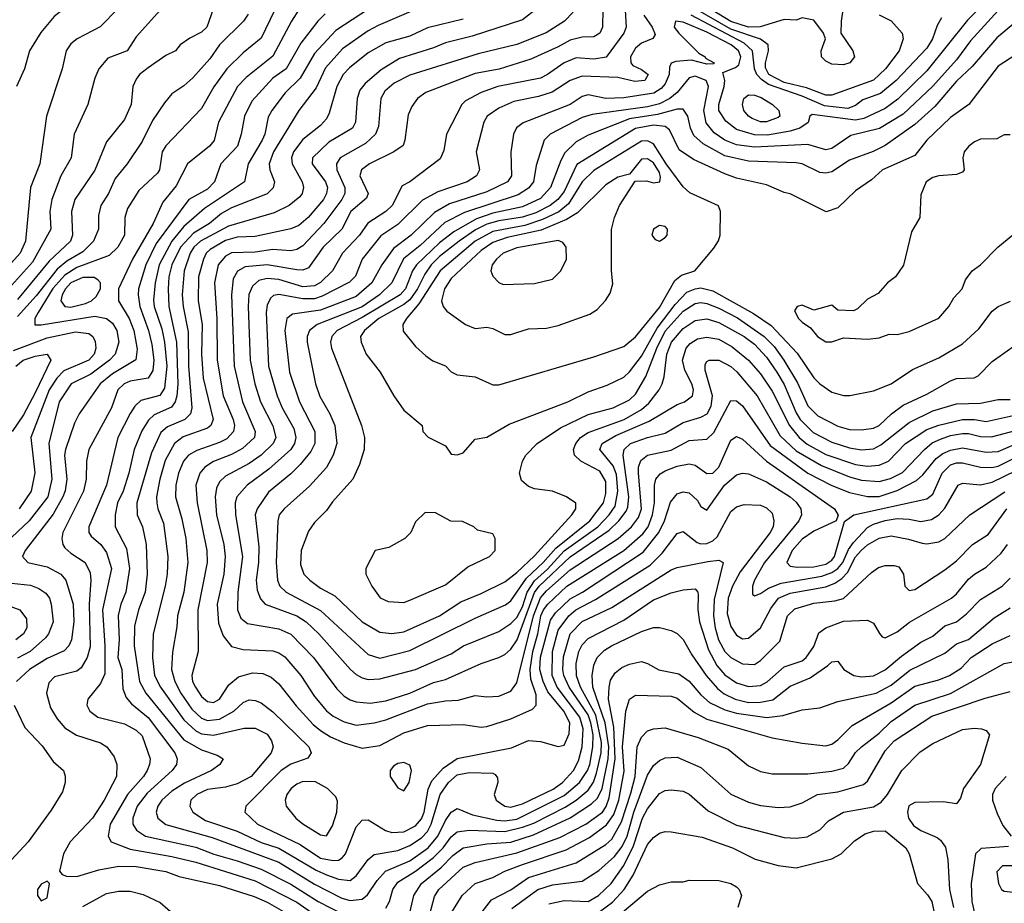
# Model space of a CAD drawing. Header units: inches. Extents: x 1793389 to 1900389, y 320802 to 470796.
# Tile 371 of 656: x 1834618 to 1837931, y 425464 to 428435. Entities that reach past the tile are written whole.
import ezdxf

# ---------------------------------------------------------------- set-up
doc = ezdxf.new("R2010")
doc.units = ezdxf.units.IN
doc.header["$MEASUREMENT"] = 0
doc.layers.add('B8432', color=7, linetype='Continuous')

msp = doc.modelspace()

# ---------------------------------------------------------------- linework, layer by layer
at = {"layer": 'B8432', "color": 2}
for points, elevation in [([(1834502.7, 428990), (1834630, 429033.7), (1834730, 429057.6), (1834757.1, 429057.1), (1834778, 429050), (1834793.2, 429033.2), (1834817.3, 428970), (1834830.7, 428950), (1834854.4, 428874.4), (1834874.8, 428830), (1834867.1, 428712.9), (1834890.7, 428590), (1834887.3, 428570), (1834850, 428504), (1834830, 428489.3), (1834764.7, 428470), (1834734.2, 428445.8), (1834688.6, 428391.4), (1834650.6, 428330), (1834634, 428270), (1834607.3, 428210)], 294), ([(1837411.1, 428628.9), (1837382, 428430), (1837381, 428390), (1837421, 428330), (1837426, 428310), (1837411.3, 428290), (1837390, 428282.7), (1837350, 428285.2), (1837330, 428295.3), (1837315.3, 428310), (1837314, 428330), (1837328.7, 428370), (1837322, 428390), (1837290, 428432.7), (1837250, 428440.9), (1837230, 428433.2), (1837190, 428435.1), (1837109.3, 428410.7), (1837070, 428409.1), (1837010, 428429.2), (1836910, 428489.9)], 346), ([(1835850, 428509.6), (1835681.8, 428398.2), (1835610, 428320.7), (1835561.3, 428238.7), (1835511.5, 428188.5), (1835466, 428130), (1835453.5, 428106.5), (1835442, 428050), (1835433.7, 428030), (1835386.7, 427950), (1835374, 427890), (1835239.7, 427800.3), (1835170, 427739.7), (1835129.1, 427690), (1835087.2, 427610), (1835073.8, 427550), (1835067.8, 427492.2), (1835070.2, 427470), (1835095.8, 427395.8), (1835105.2, 427350), (1835112.9, 427270), (1835104.5, 427195.5), (1835088.9, 427171.1), (1835025.4, 427154.6), (1835004.9, 427135.1), (1834989, 427111), (1834948.5, 427030), (1834910.3, 426870), (1834850.4, 426730), (1834850.6, 426710), (1834858, 426698), (1834890.2, 426670.2), (1834910, 426642.8), (1834927, 426590), (1834896.5, 426450), (1834904.4, 426330), (1834904.2, 426235.8), (1834890, 426202.7), (1834846.8, 426150), (1834844, 426130), (1834854, 426110), (1834881, 426090), (1834970, 426066.7), (1835010, 426046.4), (1835030, 426026.8), (1835057.1, 425950), (1835054.9, 425930), (1835046.4, 425910), (1835034, 425890), (1834980.3, 425830), (1834922, 425730), (1834915.5, 425690), (1834926, 425670), (1834990, 425646), (1835130, 425621.5), (1835210, 425602.3), (1835410, 425539), (1835550, 425467.4), (1835610, 425426.5)], 326), ([(1837910, 428537.6), (1837806.6, 428433.4), (1837670, 428263), (1837572, 428168), (1837530, 428135.8), (1837458, 428102), (1837430, 428096.5), (1837284.1, 428115.9), (1837276, 428110), (1837270.4, 428089.6), (1837242.8, 428070), (1837210, 428059.7), (1837133.6, 428046.4), (1837090, 428047.7), (1837030, 428065.4), (1836993.2, 428093.2), (1836969.7, 428130), (1836969.7, 428150), (1836988.4, 428210), (1836989.7, 428230), (1836983.2, 428256.8), (1837026.3, 428273.7), (1837037, 428283), (1837044.4, 428310), (1837036, 428330), (1837011.1, 428350), (1836930, 428392.7), (1836850, 428426), (1836824.7, 428430), (1836819.3, 428410), (1836835.8, 428390), (1836902.7, 428322.7), (1836924, 428310), (1836924.9, 428304.9), (1836954, 428290), (1836953.7, 428286.3), (1836930, 428284.7), (1836878.6, 428298.6), (1836825.3, 428294.7), (1836810, 428288.7), (1836804.4, 428275.6), (1836803.1, 428250), (1836790, 428219.5), (1836776.1, 428203.9), (1836751.8, 428188.2), (1836650, 428172.4), (1836590, 428169.7), (1836530, 428182), (1836510, 428176.2), (1836470, 428149.7), (1836311.8, 428088.2), (1836288.9, 428071.1), (1836279.3, 428050), (1836270.5, 427989.5), (1836272.7, 427910), (1836259.1, 427890), (1836190, 427856), (1836064, 427816), (1836013, 427787), (1835934.4, 427710), (1835875, 427665), (1835835.8, 427610), (1835802.6, 427550), (1835750, 427504.4), (1835630, 427458.2), (1835535.3, 427444.7), (1835516.3, 427430), (1835510.3, 427390), (1835525.3, 427250), (1835559.5, 427150), (1835610.3, 427050.3), (1835610.4, 427010), (1835596.9, 426983.1), (1835561.1, 426938.9), (1835530, 426907.3), (1835454.4, 426845.6), (1835417.1, 426790), (1835410.4, 426769.6), (1835422, 426662), (1835421.7, 426610), (1835413.7, 426550), (1835416.2, 426516.2), (1835427.4, 426487.4), (1835444, 426470), (1835550, 426430.3), (1835581.6, 426410), (1835623.8, 426370), (1835730.5, 426250), (1835750, 426232.7), (1835770, 426222.4), (1835790, 426216.4), (1835830, 426218.4), (1835950, 426250.4), (1836070, 426303.1), (1836111.1, 426328.9), (1836230, 426377.6), (1836270, 426404.9), (1836290, 426424.6), (1836310, 426460.4), (1836324.9, 426510), (1836350, 426548.4), (1836393.3, 426586.7), (1836450, 426648.4), (1836563.1, 426730), (1836601.5, 426770), (1836621, 426799), (1836630.7, 426849.3), (1836625.2, 426905.2), (1836614.2, 426934.2), (1836569.5, 426990), (1836577, 427010), (1836623.3, 427036.7), (1836735.3, 427084.7), (1836830, 427140.4), (1836854, 427150), (1836881.2, 427170), (1836884.5, 427190), (1836879.6, 427210), (1836856.2, 427256.2), (1836848.2, 427290), (1836860.5, 427330), (1836873.5, 427346.5), (1836898.8, 427361.2), (1836930, 427367.2), (1836970, 427360.3), (1837014.8, 427334.8), (1837070.2, 427290.2), (1837110, 427243.8), (1837150, 427186), (1837207.6, 427070), (1837240.3, 427030), (1837267.3, 427007.3), (1837330, 426972.4), (1837430, 426939.6), (1837470, 426933.1), (1837510, 426936.5), (1837540.9, 426950), (1837598.4, 427010), (1837670, 427057.4), (1837710, 427071.6), (1837789.8, 427090.2), (1837830, 427090.2), (1837870, 427083.6), (1837970, 427106)], 358), ([(1835101.4, 428478.6), (1835010, 428377.2), (1834978.8, 428330), (1834914.2, 428305.8), (1834884, 428270), (1834870, 428238), (1834847.3, 428150), (1834800.7, 428050), (1834790.5, 427970), (1834756.4, 427910), (1834726.4, 427830), (1834719.3, 427790), (1834723, 427730), (1834660.4, 427619.6), (1834590, 427541.3)], 302), ([(1836390, 428497), (1836310, 428434), (1836140.6, 428379.4), (1836050, 428357.4), (1836010, 428340.5), (1835895.4, 428304.6), (1835833.8, 428266.2), (1835779.9, 428220.1), (1835762.6, 428197.4), (1835753, 428170), (1835747.7, 428090), (1835737.3, 428070), (1835657.4, 428022.6), (1835602.4, 427970), (1835601.3, 427950), (1835647, 427890), (1835653.1, 427870), (1835650.3, 427850), (1835639.5, 427830), (1835588.4, 427770), (1835557.1, 427742.9), (1835530, 427731.5), (1835410, 427705.4), (1835350, 427703.5), (1835310, 427692.7), (1835258.3, 427661.7), (1835245.7, 427650), (1835236, 427630), (1835219.6, 427570), (1835217.7, 427490), (1835231.4, 427410), (1835229.1, 427310), (1835235.6, 427230), (1835268.4, 427090), (1835260.5, 427070), (1835250, 427061.6), (1835168.2, 427031.8), (1835138.4, 427010), (1835107.3, 426952.7), (1835088.9, 426890), (1835078, 426830), (1835078.7, 426810), (1835082, 426790), (1835101.4, 426741.4), (1835115.8, 426630), (1835113.7, 426570), (1835107, 426530), (1835067.2, 426370), (1835064.2, 426290), (1835071.8, 426230), (1835091.8, 426190), (1835170, 426080.3), (1835210, 426044), (1835230, 426033.8), (1835270, 426028.9), (1835372.7, 426052.7), (1835410, 426053), (1835450, 426032.7), (1835465.5, 426010), (1835470.6, 425990), (1835463.8, 425970), (1835397.1, 425890), (1835350, 425865.1), (1835310, 425854.3), (1835250, 425846.3), (1835214, 425830), (1835193.4, 425810), (1835190.6, 425790), (1835200.7, 425770), (1835242.6, 425742.6), (1835350, 425706.3), (1835430, 425668), (1835490, 425649), (1835615.4, 425575.4), (1835650, 425559.6), (1835690, 425544.9), (1835730, 425540.4), (1835750, 425556.3), (1835790, 425610.7), (1835810, 425628), (1835890, 425641.1), (1835930, 425658.3), (1835970, 425684), (1835990, 425705.7), (1836002.5, 425730), (1836032.6, 425830), (1836060.5, 425870), (1836090, 425896), (1836130, 425903.7), (1836210, 425901), (1836217.3, 425897.3), (1836225.4, 425885.4), (1836226, 425870), (1836214, 425830), (1836220.7, 425810), (1836250, 425790.5), (1836270, 425787.4), (1836310, 425798), (1836412.7, 425847.3), (1836443.5, 425870), (1836480.5, 425910), (1836497.5, 425942.5), (1836510.7, 425990), (1836513.3, 426050), (1836502, 426090), (1836425.8, 426190), (1836409.8, 426230), (1836410.7, 426310), (1836430, 426381.6), (1836464.8, 426430), (1836489.1, 426450.9), (1836555.2, 426484.8), (1836739.1, 426600.9), (1836779.1, 426640.9), (1836830, 426707.7), (1836850, 426713.4), (1836897.4, 426677.4), (1836910, 426672.2), (1836930, 426673.4), (1836950, 426682), (1836964, 426696), (1837010, 426780.7), (1837030, 426797.3), (1837055.5, 426804.5), (1837110, 426802), (1837130, 426794), (1837150, 426776), (1837155.5, 426750), (1837152.4, 426730), (1837142.4, 426710), (1837042.2, 426577.8), (1837015.6, 426530), (1837001.5, 426490), (1836998.2, 426438.2), (1837010, 426394), (1837030, 426364.9), (1837050, 426353.4), (1837070, 426355.5), (1837110, 426390.5), (1837144.5, 426455.5), (1837170.8, 426489.2), (1837210, 426506.5), (1837330, 426528), (1837360, 426540), (1837383.9, 426556.1), (1837403.5, 426576.5), (1837430, 426628.2), (1837448.4, 426650), (1837470, 426668.7), (1837510, 426691.8), (1837550, 426699.5), (1837608.6, 426688.6), (1837654.2, 426674.2), (1837670, 426672.4), (1837710, 426679.3), (1837730, 426690.6), (1837814, 426770), (1837932.4, 426847.6)], 338), ([(1836653.8, 428486.2), (1836658.4, 428410), (1836650.4, 428390), (1836591.3, 428308.7), (1836550, 428302.6), (1836490, 428306.6), (1836450, 428289.7), (1836393.4, 428250), (1836370, 428238.7), (1836226, 428210), (1836170.8, 428190), (1836117.7, 428162.3), (1836105.5, 428150), (1836053.4, 428050), (1836045.2, 427994.8), (1836032.8, 427967.2), (1835930.8, 427890), (1835904.1, 427875.9), (1835870.4, 427810), (1835850, 427789.6), (1835789, 427751), (1835761.3, 427710), (1835704.4, 427650), (1835670.5, 427590), (1835630, 427551.3), (1835610, 427540.4), (1835570, 427536.8), (1835490, 427561.5), (1835450, 427564.4), (1835422.6, 427557.4), (1835400.8, 427539.2), (1835389, 427511), (1835386.3, 427470), (1835393.1, 427290), (1835408.9, 427210), (1835427.4, 427150), (1835469.1, 427069.1), (1835479.5, 427030), (1835470.2, 427009.8), (1835430.4, 426970), (1835390, 426942), (1835310, 426899.6), (1835290, 426880.9), (1835279.9, 426860.1), (1835275.3, 426830), (1835280.3, 426770), (1835304.2, 426670), (1835308.8, 426630), (1835304.2, 426570), (1835281.7, 426470), (1835286.1, 426406.1), (1835302.9, 426362.9), (1835330, 426327.7), (1835370, 426317.1), (1835470, 426312.2), (1835490, 426306), (1835510, 426293), (1835563.8, 426230), (1835610, 426159.1), (1835650, 426110.6), (1835673, 426093), (1835710, 426074.4), (1835750, 426063.1), (1835810, 426070.3), (1835850, 426081.1), (1835990, 426134.6), (1836050, 426144.9), (1836093.1, 426146.9), (1836150, 426163), (1836190, 426158), (1836230, 426160.5), (1836270, 426177.3), (1836290, 426204.7), (1836346.5, 426430), (1836370, 426490.3), (1836390, 426514.4), (1836470, 426584.7), (1836631.3, 426690), (1836676.3, 426730), (1836699.6, 426760.4), (1836709.8, 426790), (1836699.8, 426910), (1836699.7, 426930), (1836707.5, 426952.5), (1836729.8, 426970.2), (1836810, 426987.4), (1836870, 427020.3), (1836930, 427024.9), (1836953.1, 427046.9), (1837010, 427154.8), (1837030, 427153.4), (1837050, 427136.3), (1837143, 427003), (1837270, 426910.3), (1837350, 426868.8), (1837410, 426845.3), (1837470, 426831.6), (1837510, 426831.5), (1837570, 426851.5), (1837635, 426885), (1837656, 426904), (1837700.9, 426959.1), (1837723.9, 426976.1), (1837750, 426987.7), (1837790, 426995.2), (1837870, 426980.2), (1837910, 426983.2), (1838026.8, 427033.2)], 350), ([(1835474.6, 428465.4), (1835430, 428372.7), (1835370, 428323.7), (1835314.9, 428270), (1835271.5, 428208.5), (1835230, 428136), (1835109, 428011), (1835097.1, 427990), (1835088, 427930), (1835081.7, 427918.3), (1835019, 427861), (1834980.4, 427799.6), (1834972, 427770), (1834970.4, 427710), (1834948, 427670), (1834918.3, 427641.7), (1834810, 427601.6), (1834770, 427575.8), (1834729.6, 427530.4), (1834679.5, 427450), (1834668.4, 427430), (1834668.5, 427408.5), (1834690, 427408.7), (1834870, 427438.3), (1834910, 427430.4), (1834930, 427414.9), (1834944.9, 427390), (1834951.8, 427350), (1834939.5, 427310), (1834920.3, 427290), (1834857.2, 427242.8), (1834790.6, 427210), (1834750.4, 427150), (1834716, 427010), (1834726.3, 426890), (1834712.7, 426830), (1834650, 426749.6), (1834550, 426657)], 314), ([(1834950, 428473.2), (1834888.8, 428411.2), (1834811, 428370), (1834790, 428353.2), (1834774, 428330), (1834760.7, 428270), (1834708, 428110), (1834686, 427950), (1834654, 427870), (1834637, 427690), (1834619.5, 427650), (1834590, 427617)], 298), ([(1835558.4, 428470), (1835532.4, 428430), (1835470, 428311.8), (1835379.3, 428240.7), (1835350.4, 428210), (1835286.4, 428090), (1835271.7, 428028.3), (1835256.3, 428010), (1835182.8, 427950), (1835144.4, 427875.6), (1835099.2, 427820.8), (1835066.7, 427750), (1834997.4, 427630), (1834950.4, 427530), (1834950.4, 427490), (1834985.7, 427430), (1835001.5, 427390), (1835013.3, 427326.7), (1835008.8, 427291.2), (1834930, 427244.4), (1834888.5, 427210), (1834818, 427110), (1834802.3, 427077.7), (1834772, 426990), (1834768.9, 426970), (1834776, 426890), (1834770.3, 426850.3), (1834762.7, 426830), (1834730, 426771.8), (1834636.3, 426650), (1834627.7, 426630), (1834644.7, 426610), (1834710, 426594.9), (1834756.3, 426570), (1834772.7, 426550), (1834797.6, 426470), (1834800.3, 426410), (1834792.2, 426350), (1834783, 426330), (1834767.1, 426312.9), (1834710, 426286.6), (1834650.2, 426249.8), (1834607.3, 426210)], 318), ([(1835270, 428473.2), (1835247.7, 428410), (1835230, 428392.3), (1835190, 428373.2), (1835158, 428350), (1835142, 428330), (1835110, 428314), (1835050, 428273.2), (1835021, 428250), (1835010, 428235.3), (1834998.8, 428210), (1834993, 428150), (1834970, 428099), (1834910, 428024), (1834870, 427929.2), (1834803.1, 427830), (1834792.4, 427790), (1834795.8, 427710), (1834788.4, 427690), (1834717.1, 427622.9), (1834610, 427494.3)], 306), ([(1835386.2, 428453.8), (1835370.7, 428430), (1835290.5, 428350), (1835257.1, 428302.9), (1835200.7, 428239.3), (1835170, 428212.3), (1835130, 428186), (1835104.4, 428155.6), (1835064.4, 428095.6), (1835030, 428025.2), (1834979.1, 427950), (1834939, 427901), (1834916.3, 427850), (1834890.7, 427810), (1834883.4, 427776.6), (1834883, 427730), (1834866.4, 427690), (1834830, 427654.3), (1834776.8, 427623.2), (1834744.1, 427595.9), (1834673.2, 427506.8), (1834610, 427436.9)], 310), ([(1835645.4, 428454.6), (1835620.5, 428430), (1835563.7, 428356.3), (1835514.4, 428270), (1835470, 428237.6), (1835399.3, 428160.7), (1835374, 428110), (1835363, 428050), (1835350.4, 428010), (1835294.9, 427950), (1835272.7, 427890), (1835250, 427864.7), (1835186.4, 427830), (1835077.2, 427682.8), (1835042.3, 427610), (1835017.4, 427530), (1835016, 427510), (1835022, 427470), (1835051.4, 427390), (1835062.4, 427342.4), (1835069.1, 427290), (1835065.2, 427254.8), (1835050, 427229.6), (1834990, 427219.7), (1834969.2, 427210.8), (1834948.5, 427190), (1834926.4, 427130), (1834850.3, 426989.7), (1834842.4, 426950), (1834841.3, 426890), (1834832.2, 426850), (1834762.4, 426710), (1834759.3, 426690), (1834763, 426670), (1834770, 426658.8), (1834790, 426640.5), (1834838, 426610), (1834854.7, 426574.7), (1834857, 426550), (1834851.3, 426470), (1834854.4, 426325.6), (1834844.4, 426290), (1834824.9, 426255.1), (1834810, 426244.5), (1834734.9, 426225.1), (1834715.5, 426204.5), (1834707.7, 426170), (1834720.9, 426120.9), (1834743.7, 426083.7), (1834770, 426054), (1834808.7, 426028.7), (1834890, 426003), (1834910.4, 425990.4), (1834935.9, 425955.9), (1834944.9, 425930), (1834943, 425890), (1834902.4, 425810), (1834863, 425750), (1834788, 425670), (1834764.9, 425630), (1834751.6, 425571.6), (1834761, 425561), (1834775.3, 425555.3), (1834810, 425553.4), (1834883.8, 425576.2), (1834951.4, 425588.6), (1835010, 425587.2), (1835110, 425570.3), (1835154.3, 425554.3), (1835290, 425523.1), (1835407, 425487), (1835450, 425467.4), (1835710, 425319.5)], 322), ([(1835950, 428469.6), (1835824.2, 428415.8), (1835790, 428396.9), (1835703.7, 428336.3), (1835647.2, 428272.8), (1835614.8, 428205.2), (1835557.1, 428130), (1835471.8, 427990), (1835457.6, 427950), (1835459.3, 427930), (1835475.5, 427890), (1835470.3, 427869.7), (1835450, 427849.6), (1835330, 427802), (1835297, 427783), (1835256.4, 427750), (1835202.9, 427717.1), (1835158.6, 427670), (1835129.2, 427610), (1835119.6, 427570), (1835116.9, 427530), (1835119.6, 427470), (1835145.2, 427350), (1835150.2, 427209.8), (1835146.7, 427170), (1835140.3, 427150), (1835128.1, 427131.9), (1835070, 427106), (1835051.3, 427088.7), (1835028.2, 427051.8), (1835002.6, 426990), (1834985.3, 426910), (1834965.7, 426850), (1834947.2, 426810), (1834938.7, 426770), (1834939.3, 426730), (1834976.7, 426656.7), (1834987, 426590), (1834974.9, 426510), (1834958, 426470), (1834949, 426431), (1834952.4, 426350), (1834947.9, 426290), (1834960.9, 426250), (1834964.4, 426184.4), (1834975.8, 426155.8), (1834994.1, 426134.1), (1835050, 426088.4), (1835139.3, 425970), (1835148, 425950), (1835145.5, 425930), (1835130.5, 425910), (1835046.2, 425833.8), (1835013.4, 425790), (1834998.7, 425750), (1834998.4, 425730), (1835010.6, 425710), (1835041, 425690), (1835210, 425652.7), (1835271.5, 425628.5), (1835350, 425606.7), (1835430, 425578), (1835530, 425527.6), (1835621.6, 425470), (1835710, 425424.9)], 330), ([(1836479.5, 428460.5), (1836450.8, 428430), (1836388.9, 428391.1), (1836290, 428351.5), (1836160.5, 428319.5), (1835930, 428248), (1835878.2, 428221.8), (1835845.9, 428194.1), (1835832.4, 428170), (1835824.9, 428075.1), (1835814.9, 428050), (1835781.1, 428018.9), (1835696.3, 427970), (1835683.8, 427950), (1835685.3, 427930), (1835712.2, 427870), (1835712.2, 427850), (1835701.1, 427830), (1835641.3, 427750), (1835570, 427674), (1835550, 427661.6), (1835530, 427657.6), (1835470, 427662), (1835410, 427653.5), (1835330, 427651), (1835310, 427639.6), (1835286, 427610), (1835273.1, 427550), (1835280.9, 427430), (1835282.3, 427290), (1835302.3, 427170), (1835336, 427090), (1835340.3, 427070), (1835337.6, 427050), (1835314.3, 427025.7), (1835290, 427012.8), (1835213.8, 426986.2), (1835185.5, 426970), (1835168.5, 426950), (1835151.8, 426910), (1835142.6, 426870), (1835142, 426830), (1835163.8, 426756.2), (1835177, 426690), (1835183.7, 426610), (1835170.3, 426510), (1835148.5, 426430), (1835146.9, 426393.1), (1835131.8, 426308.2), (1835128.9, 426250), (1835139.6, 426210), (1835160.2, 426170), (1835197, 426117), (1835230, 426086), (1835250, 426078.3), (1835290, 426082.7), (1835338, 426110), (1835370, 426139.1), (1835390, 426148), (1835410, 426145.5), (1835430, 426138), (1835470, 426108), (1835590.6, 425990), (1835598.8, 425970), (1835587.7, 425952.3), (1835530, 425931.5), (1835497.1, 425910), (1835378.8, 425790), (1835374.8, 425770), (1835417.3, 425730), (1835561.8, 425661.8), (1835630, 425616), (1835672.8, 425607.2), (1835690, 425608.5), (1835703, 425617), (1835714, 425630), (1835750, 425721), (1835770, 425742.8), (1835790, 425744), (1835849, 425709), (1835870, 425701.3), (1835910, 425704.2), (1835950, 425724.2), (1835970, 425748.2), (1835978.2, 425770), (1835992.5, 425847.5), (1836004.6, 425875.4), (1836042.2, 425917.8), (1836090, 425950.3), (1836273, 425987), (1836330, 426010.6), (1836370, 426007.7), (1836429.1, 425990.9), (1836450, 425996), (1836466.5, 426033.5), (1836468.2, 426070), (1836448.3, 426110), (1836395, 426175), (1836378.5, 426210), (1836368, 426250), (1836370, 426290.8), (1836404, 426416), (1836420, 426440), (1836470, 426487.7), (1836511.8, 426510), (1836715.2, 426644.8), (1836768.6, 426710), (1836787.3, 426750), (1836807.5, 426812.5), (1836830, 426840.7), (1836850, 426847.7), (1836870, 426844), (1836898, 426818), (1836910, 426798), (1836930, 426786), (1836989.6, 426870), (1837030, 426904.9), (1837050, 426910.5), (1837070, 426908), (1837130, 426881.3), (1837210, 426830.3), (1837230, 426812.4), (1837246, 426790), (1837248.2, 426770), (1837239.3, 426750), (1837124.2, 426610), (1837090.5, 426550), (1837083, 426530), (1837083.5, 426503.5), (1837090, 426498), (1837110, 426504.9), (1837137, 426523), (1837180, 426540), (1837316.2, 426563.8), (1837350, 426576.5), (1837370.4, 426589.6), (1837387.1, 426610), (1837406.1, 426653.9), (1837422.9, 426677.1), (1837470, 426727.2), (1837490, 426739), (1837530, 426751.3), (1837570, 426757.3), (1837610, 426755.6), (1837650, 426747.2), (1837685.6, 426754.4), (1837709.8, 426770.2), (1837730, 426792.7), (1837775.3, 426870), (1837790, 426876.3), (1837850, 426870.3), (1837890, 426879.6), (1838210, 427036)], 342), ([(1836579.5, 428470), (1836578.4, 428410), (1836570, 428389.4), (1836550, 428377), (1836510, 428376.3), (1836470, 428366.3), (1836430, 428343.5), (1836337.5, 428302.5), (1836231.4, 428268.6), (1836150, 428254.3), (1835984.7, 428190), (1835956, 428170), (1835936.8, 428143.2), (1835925.2, 428114.8), (1835914, 428030), (1835907.7, 428012.3), (1835876, 427990), (1835794.8, 427950), (1835767.7, 427930), (1835762.4, 427910), (1835790.4, 427850), (1835785.1, 427834.9), (1835732.2, 427790), (1835702, 427730), (1835638.4, 427670), (1835590, 427600.7), (1835570, 427593), (1835550, 427594), (1835450, 427610.9), (1835376.7, 427603.3), (1835350.3, 427589.7), (1835336, 427564), (1835330.3, 427510), (1835339.6, 427270), (1835367.2, 427150), (1835410.4, 427050), (1835408.2, 427030), (1835367.1, 426992.9), (1835330, 426972.6), (1835270, 426949.6), (1835240.5, 426930), (1835223.8, 426910), (1835210.4, 426870), (1835215.3, 426810), (1835247.2, 426650), (1835248.7, 426610), (1835217, 426450), (1835218, 426310), (1835197.1, 426230), (1835199.5, 426210), (1835208.7, 426190), (1835230, 426159.3), (1835250, 426142.4), (1835270, 426139.3), (1835290, 426150.6), (1835321.7, 426198.3), (1835354.3, 426225.7), (1835400.8, 426239.2), (1835436, 426236), (1835463.7, 426223.7), (1835490, 426202), (1835547.9, 426127.9), (1835605.1, 426065.1), (1835630, 426044.4), (1835663.6, 426023.6), (1835710, 426003.1), (1835770, 425984.9), (1835830, 425994), (1835910, 426037.1), (1835990, 426062), (1836110, 426064.9), (1836170, 426055.5), (1836190, 426058), (1836270, 426084.4), (1836343.3, 426116.7), (1836355.1, 426130), (1836355.8, 426164.2), (1836337.8, 426217.8), (1836335, 426250), (1836343.7, 426310), (1836361.3, 426370), (1836370.7, 426430), (1836380.3, 426450), (1836394.8, 426470), (1836458.9, 426530), (1836650, 426650.3), (1836714.2, 426705.8), (1836732.1, 426730), (1836746.8, 426770), (1836753.3, 426810), (1836753.3, 426870), (1836758.4, 426890), (1836772.7, 426907.3), (1836790, 426918.4), (1836830, 426933.4), (1836870, 426941.3), (1836890, 426936.4), (1836930, 426908.4), (1836950, 426910.4), (1836970, 426930.6), (1837010, 427020.7), (1837030, 427033.4), (1837050, 427024.9), (1837130, 426950.3), (1837358.8, 426790), (1837371.6, 426768.4), (1837364.7, 426750), (1837290, 426714.7), (1837250, 426688), (1837216.5, 426650), (1837199.1, 426610), (1837210, 426597.3), (1837233.5, 426593.5), (1837290, 426595.2), (1837330, 426604.2), (1837350, 426618), (1837358.7, 426630), (1837392.9, 426747.1), (1837424, 426770), (1837670, 426823.8), (1837690, 426839.1), (1837721.1, 426910), (1837750, 426938.3), (1837770, 426945.2), (1837790, 426945.2), (1837850, 426930.3), (1837888.9, 426928.9), (1837910, 426933.8), (1838054.9, 427005.1)], 346), ([(1836717.6, 428450), (1836746, 428410), (1836755.5, 428384.5), (1836748, 428372), (1836710, 428355.6), (1836690, 428339.5), (1836673, 428310), (1836674, 428290), (1836680.9, 428280.9), (1836710, 428267.7), (1836732.4, 428250), (1836721, 428230), (1836687.3, 428227.3), (1836630, 428240.9), (1836510, 428245.4), (1836470.2, 428229.8), (1836409.1, 428190.9), (1836363.4, 428176.6), (1836279.9, 428160.1), (1836230, 428137), (1836190.8, 428110), (1836179.1, 428090), (1836154, 427990), (1836164.9, 427930), (1836154.8, 427910), (1836122.8, 427890), (1836024.5, 427855.5), (1835972.6, 427827.4), (1835890, 427746), (1835832.4, 427707.6), (1835770.4, 427630), (1835747.4, 427572.6), (1835727.8, 427552.2), (1835635.4, 427504.6), (1835610, 427495.8), (1835570, 427495.8), (1835490, 427511.1), (1835472.1, 427507.9), (1835461.2, 427498.8), (1835450, 427475.3), (1835447, 427450), (1835455.3, 427270), (1835484.2, 427170), (1835500.3, 427130), (1835539.9, 427059.9), (1835547.2, 427030), (1835542, 427010), (1835530, 426989.6), (1835456.4, 426923.6), (1835383, 426870), (1835348.4, 426830), (1835343.1, 426810), (1835343.7, 426770), (1835367.4, 426630), (1835351.8, 426510), (1835350.5, 426450), (1835362.3, 426422.3), (1835384.2, 426404.2), (1835490, 426386.4), (1835530, 426368.2), (1835606, 426290), (1835684.8, 426184.8), (1835710, 426160.5), (1835730, 426148.2), (1835750, 426141.6), (1835796.7, 426136.7), (1835850, 426144.9), (1835930, 426170.4), (1836010, 426206.4), (1836050, 426216.4), (1836170, 426270.5), (1836230, 426290.5), (1836250, 426300.5), (1836270, 426318), (1836291.9, 426350), (1836350, 426508.8), (1836365.8, 426530), (1836470, 426629.2), (1836601.3, 426718.7), (1836634, 426750), (1836657.8, 426782.2), (1836664, 426796), (1836667.1, 426830), (1836648.3, 426970), (1836651.6, 426990), (1836672.7, 427010), (1836730, 427030.3), (1836790, 427044.9), (1836850, 427080.3), (1836910, 427098), (1836931.3, 427110), (1836944.4, 427135.6), (1836948.6, 427170), (1836923.9, 427256.1), (1836924.4, 427275.6), (1836930, 427286), (1836938, 427290), (1836970, 427290.4), (1837010, 427268.5), (1837031.1, 427251.1), (1837098.7, 427170), (1837176.1, 427036.1), (1837230, 426984.7), (1837315.6, 426935.6), (1837410, 426897.3), (1837450, 426886.7), (1837510, 426881.5), (1837548, 426892), (1837587.7, 426912.3), (1837661.6, 426990), (1837688.2, 427011.8), (1837715.3, 427024.7), (1837750, 427036.5), (1837790, 427043.2), (1837810, 427043.6), (1837850, 427032.9), (1837887.3, 427032.7), (1837990, 427059.1)], 354), ([(1837910, 428465.6), (1837816.4, 428363.6), (1837770, 428299.6), (1837690, 428211.6), (1837590, 428117.4), (1837511.1, 428068.9), (1837414.4, 428045.6), (1837350, 428001.6), (1837330, 427996.9), (1837270, 428015.1), (1837090, 428005.6), (1837030, 428014.5), (1836990, 428029.8), (1836954.5, 428054.5), (1836927.8, 428087.8), (1836919.2, 428130), (1836935.4, 428210), (1836927, 428230), (1836890, 428244.7), (1836870, 428239.6), (1836830.2, 428189.8), (1836804.9, 428170), (1836770, 428151.8), (1836730, 428142.3), (1836543.6, 428116.4), (1836510, 428106.3), (1836402.8, 428050), (1836382, 428030), (1836355.6, 427944.4), (1836346.7, 427890), (1836330, 427868), (1836294.4, 427845.6), (1836113.9, 427786.1), (1836047.7, 427752.3), (1835964.9, 427675.1), (1835909.3, 427630.7), (1835870.3, 427550), (1835828.5, 427510), (1835770, 427468.9), (1835619.1, 427410), (1835592.7, 427390), (1835584.9, 427370), (1835584.9, 427350), (1835612.7, 427210), (1835627.5, 427167.5), (1835661.6, 427110), (1835678.4, 427070), (1835684.4, 427010), (1835672.7, 426970), (1835650, 426929.3), (1835593.3, 426866.7), (1835507.3, 426790), (1835490.6, 426770), (1835486, 426750), (1835480.3, 426610), (1835484.9, 426550), (1835493, 426530), (1835514, 426510), (1835630, 426448.4), (1835790, 426300.5), (1835830, 426288.5), (1835930, 426314), (1836150, 426422.4), (1836252.3, 426467.7), (1836270, 426480.5), (1836322.7, 426557.3), (1836378.8, 426610), (1836421.7, 426658.3), (1836536.4, 426750), (1836581.7, 426810), (1836590, 426842), (1836590, 426882), (1836570, 426916.3), (1836505.2, 426950), (1836484, 426970), (1836481.2, 426990), (1836489.3, 427010), (1836505.1, 427030), (1836530, 427047.2), (1836651.8, 427090), (1836710, 427123.6), (1836735, 427145), (1836769.6, 427190), (1836779.6, 427210), (1836786.6, 427233.4), (1836794.8, 427310), (1836811.1, 427350), (1836850, 427396.5), (1836890, 427423.1), (1836930, 427428.8), (1836970, 427416.9), (1837054.9, 427370), (1837090, 427343.7), (1837130, 427299.5), (1837164.9, 427250), (1837190, 427208), (1837230, 427113), (1837244, 427090), (1837287, 427047), (1837350, 427014.6), (1837410, 426995.6), (1837450, 426988.9), (1837490, 426991.7), (1837515.2, 427004.8), (1837610, 427080.3), (1837690, 427119.6), (1837770, 427142.6), (1837850, 427145.7), (1837910, 427157.6), (1837950, 427158)], 362), ([(1837719, 428441), (1837704.2, 428415.8), (1837688.5, 428370), (1837670, 428339.5), (1837567, 428230), (1837513.7, 428186.3), (1837454.3, 428165.7), (1837430, 428146.6), (1837403.7, 428136.3), (1837325.1, 428145.1), (1837250, 428177.7), (1837137.4, 428217.4), (1837113.3, 428233.3), (1837097.8, 428250), (1837089.8, 428270), (1837083.5, 428330), (1837055.6, 428355.6), (1836876.9, 428450)], 354), ([(1837510, 428451.3), (1837550, 428431.3), (1837586.8, 428390), (1837590.6, 428370), (1837576.3, 428330), (1837530.4, 428270), (1837490, 428231.6), (1837350, 428181.3), (1837330, 428181.1), (1837265.2, 428205.2), (1837190, 428223.9), (1837138.5, 428250), (1837126.7, 428273.3), (1837126.6, 428290), (1837137.7, 428330), (1837136.3, 428350), (1837109.8, 428369.8), (1837010, 428403), (1836891.3, 428471.3)], 350), ([(1836110, 428436.3), (1835990, 428407.3), (1835930, 428379.7), (1835850, 428356.9), (1835790, 428322.9), (1835727, 428273), (1835706.4, 428250), (1835684.9, 428210), (1835659.5, 428120.5), (1835650, 428101.2), (1835630, 428079.5), (1835570, 428031.8), (1835538.7, 427990), (1835532, 427970), (1835534.9, 427950), (1835568.2, 427890), (1835573, 427870), (1835568, 427850), (1835560.3, 427839.7), (1835524, 427810), (1835474.1, 427785.9), (1835320, 427740), (1835225.7, 427690), (1835204, 427670), (1835191.4, 427650), (1835171.5, 427590), (1835164.9, 427510), (1835167.7, 427470), (1835184.7, 427384.7), (1835186, 427270), (1835197, 427130), (1835192.4, 427110), (1835173.4, 427090), (1835114.5, 427065.5), (1835092.7, 427047.3), (1835061.6, 426978.4), (1835012, 426810), (1835012.7, 426770), (1835030.4, 426730), (1835043.1, 426670), (1835046.3, 426570), (1835040.3, 426510), (1835017.6, 426450), (1835004, 426396), (1835002.6, 426330), (1835020.3, 426210), (1835042, 426170), (1835170, 426013.7), (1835230, 425979.5), (1835282, 425962), (1835302, 425950), (1835291.3, 425930), (1835262.8, 425910), (1835172, 425868), (1835130, 425841.3), (1835096.4, 425810), (1835082.4, 425790), (1835077.1, 425770), (1835083, 425750), (1835110, 425728.7), (1835265.3, 425685.3), (1835490, 425601.5), (1835610, 425527.7), (1835701.4, 425481.4), (1835730, 425473.4), (1835770, 425477.1), (1835788.3, 425491.7), (1835820.1, 425539.9), (1835848, 425572), (1835930, 425606.7), (1835992.6, 425650), (1836024.2, 425690), (1836050, 425741.6), (1836070, 425770.7), (1836090, 425782.8), (1836141.5, 425761.5), (1836223.4, 425743.4), (1836250, 425741.1), (1836290, 425746.3), (1836450, 425826), (1836501.7, 425870), (1836528.7, 425910), (1836535.7, 425930), (1836545.7, 425990), (1836546.8, 426030), (1836539.9, 426070), (1836530, 426096.9), (1836466, 426190), (1836448.9, 426230), (1836445, 426250), (1836447.2, 426292.8), (1836469.8, 426370), (1836510, 426411.8), (1836610, 426458), (1836810, 426584.9), (1836830, 426592.7), (1836932.7, 426612.7), (1836970, 426617.3), (1836984.7, 426610), (1836954.3, 426485.7), (1836952.6, 426430), (1836957.3, 426390), (1836969.1, 426350), (1836990, 426310.4), (1837010.2, 426290.2), (1837050, 426268.5), (1837090, 426266.4), (1837110, 426280.5), (1837174.9, 426345.1), (1837200.7, 426430), (1837226.1, 426453.9), (1837290, 426472.9), (1837359.8, 426480.2), (1837390, 426488.4), (1837483.9, 426576.1), (1837507.6, 426592.4), (1837530, 426599.1), (1837559.8, 426599.8), (1837575.2, 426595.2), (1837591, 426570), (1837596, 426530), (1837610, 426516), (1837630, 426518.8), (1837730, 426584.9), (1837770, 426615.5), (1837823.7, 426670), (1837876.6, 426703.4), (1837938.7, 426790)], 334), ([(1837960.5, 428419.5), (1837905.7, 428374.3), (1837822.4, 428277.6), (1837770, 428227.6), (1837697, 428143), (1837630, 428082.4), (1837530, 428011.6), (1837488.9, 427991.1), (1837410, 427962.4), (1837350, 427922.9), (1837330, 427918.4), (1837310, 427920.7), (1837250, 427949.6), (1837230, 427953.6), (1837070, 427959.1), (1836990, 427976.9), (1836917.2, 428017.2), (1836885.6, 428045.6), (1836874.3, 428070), (1836865.6, 428110), (1836850, 428134), (1836830, 428134), (1836763.6, 428116.4), (1836670, 428101.1), (1836530, 428046), (1836490, 428024.2), (1836452.4, 427987.6), (1836438.5, 427961.5), (1836404.2, 427870), (1836370, 427834), (1836310, 427806), (1836210, 427784.2), (1836155, 427765), (1836078.3, 427721.7), (1836030, 427684.8), (1835952.9, 427610), (1835939, 427590), (1835916.1, 427530), (1835898, 427510), (1835770, 427433.3), (1835685.5, 427390), (1835668, 427370), (1835663.8, 427350), (1835666.4, 427330), (1835768, 427070), (1835778, 427030), (1835777.3, 426990), (1835761.1, 426938.9), (1835738.8, 426890), (1835670, 426813.2), (1835650, 426784), (1835610, 426744), (1835590, 426715.3), (1835564.9, 426650), (1835563, 426603), (1835574, 426570), (1835594, 426550), (1835630, 426523.8), (1835677.7, 426497.7), (1835770.3, 426410.3), (1835830, 426375.5), (1835870, 426370.4), (1835910, 426377), (1836029.7, 426430.3), (1836102.5, 426477.5), (1836170, 426504.9), (1836250, 426544.9), (1836290, 426575.8), (1836350, 426632.2), (1836476, 426770), (1836489, 426790), (1836488.7, 426808.7), (1836458, 426830), (1836410, 426849), (1836350, 426857.2), (1836330, 426865.2), (1836305.6, 426885.6), (1836299, 426910), (1836309.3, 426950), (1836320.9, 426970), (1836359.3, 427010), (1836437.8, 427062.2), (1836530, 427107.2), (1836614, 427130), (1836670, 427156.4), (1836690, 427175.5), (1836724.8, 427235.2), (1836761.5, 427330), (1836790, 427387.4), (1836850, 427454.3), (1836890, 427480.3), (1836910, 427483.6), (1836930, 427480.8), (1836970, 427464.9), (1837032.8, 427432.8), (1837123.1, 427370), (1837155.8, 427335.8), (1837189, 427290), (1837234.2, 427214.2), (1837270, 427136.3), (1837302.6, 427102.6), (1837370, 427068.5), (1837410, 427057.1), (1837450, 427055.5), (1837490, 427061.6), (1837510, 427070.5), (1837550.9, 427109.1), (1837590, 427138.4), (1837670, 427175.5), (1837750, 427220.5), (1837770, 427228), (1837829.5, 427230.5), (1837842.5, 427237.5), (1837890, 427286), (1838010, 427371)], 366), ([(1837970, 428318), (1837910, 428278), (1837810.8, 428150), (1837750, 428106), (1837670, 428029.4), (1837630, 427978), (1837521, 427930), (1837483.5, 427896.5), (1837430, 427859), (1837370, 427802), (1837330.9, 427789.1), (1837210, 427849), (1837190, 427853.2), (1837130, 427879.5), (1837030, 427902.4), (1836990, 427916.3), (1836884.9, 427964.9), (1836836.9, 427996.9), (1836804.2, 428064.2), (1836790, 428075.8), (1836750, 428079.8), (1836690, 428068.6), (1836492.4, 427947.6), (1836450, 427856.9), (1836428.9, 427830), (1836402.6, 427810), (1836354.1, 427785.9), (1836310, 427770.7), (1836230, 427758), (1836190, 427746.9), (1836151.3, 427728.7), (1836096, 427690), (1836030, 427638.7), (1836002.4, 427610), (1835980.6, 427579.4), (1835956.5, 427530), (1835930, 427493.1), (1835910, 427477.4), (1835825.7, 427430), (1835778, 427390), (1835764.9, 427370), (1835766.8, 427350), (1835784, 427310), (1835830.8, 427250), (1835876, 427170), (1835910, 427122), (1835972, 427070), (1835974, 427050), (1835991.6, 427031.6), (1836050, 427002), (1836070, 426974), (1836090, 426972), (1836110, 426978), (1836150, 427024.7), (1836190, 427031), (1836264.8, 427075.2), (1836462, 427150), (1836530, 427183.8), (1836594.2, 427205.8), (1836650, 427233), (1836670, 427250.5), (1836710, 427303.1), (1836762.2, 427397.8), (1836823.2, 427476.8), (1836861.9, 427518.1), (1836890, 427530.2), (1836910, 427532.7), (1836950, 427523.1), (1837086.8, 427446.8), (1837146.6, 427406.6), (1837233.4, 427313.4), (1837290, 427230.7), (1837310, 427210.7), (1837350, 427182.8), (1837390, 427170.8), (1837410.9, 427170.9), (1837490, 427186.8), (1837550, 427210.8), (1837621.3, 427258.7), (1837710, 427298), (1837790, 427344.9), (1837844.8, 427395.2), (1837890, 427454.8), (1837909.6, 427470.4), (1837951.9, 427488.1)], 370), ([(1837950, 428048), (1837930, 428048), (1837905.4, 428034.6), (1837850, 428033.2), (1837830, 428024), (1837810.7, 428009.3), (1837796, 427990), (1837791, 427970), (1837796, 427930), (1837790, 427922), (1837770, 427914), (1837710, 427909.4), (1837690, 427903.7), (1837667.3, 427890), (1837650, 427846), (1837646, 427770), (1837618, 427722), (1837590.8, 427609.2), (1837564.7, 427570), (1837538, 427550), (1837506, 427514), (1837470, 427495.3), (1837436.9, 427463.1), (1837423.6, 427456.4), (1837370, 427458), (1837350, 427475.3), (1837290, 427458), (1837250, 427475.3), (1837234, 427470), (1837224.7, 427455.3), (1837238, 427430), (1837250, 427418), (1837278.8, 427398.8), (1837302, 427370), (1837330, 427352), (1837350, 427352), (1837390, 427364.7), (1837470, 427361), (1837510, 427364.7), (1837543.1, 427376.9), (1837570, 427376), (1837610, 427386), (1837710, 427431), (1837744, 427470), (1837760.2, 427499.8), (1837788.7, 427530), (1837800.2, 427559.8), (1837822, 427590), (1837850, 427611), (1837908.7, 427670), (1837997.5, 427742.5)], 374), ([(1834597.3, 427322.7), (1834710, 427364.7), (1834805.7, 427385.7), (1834850, 427379.3), (1834864, 427370), (1834872.2, 427352.2), (1834874.4, 427330), (1834868.2, 427310), (1834850.4, 427290), (1834766.4, 427253.6), (1834742.3, 427230), (1834717.3, 427190), (1834655.3, 427030), (1834668.4, 426911.6), (1834656.4, 426850), (1834616.4, 426790)], 310), ([(1834604.7, 427270), (1834629.6, 427290), (1834670, 427303.7), (1834710, 427310.4), (1834722.8, 427290), (1834670, 427179.6), (1834630, 427106.6), (1834592.2, 427050)], 306), ([(1835850, 425447.7), (1835861.6, 425470), (1835873.3, 425510), (1835890, 425534.9), (1835950, 425571.4), (1836010, 425617.3), (1836042.3, 425650), (1836070, 425687), (1836090, 425704.2), (1836130, 425710.2), (1836250, 425705), (1836310, 425719.3), (1836347.1, 425732.9), (1836453.2, 425786.8), (1836489.9, 425810.1), (1836530, 425844.2), (1836548.5, 425871.5), (1836558.7, 425901.3), (1836574.7, 425970), (1836575.1, 426004.9), (1836556.6, 426096.6), (1836505, 426190), (1836491.3, 426228.7), (1836489.7, 426270), (1836499.1, 426310), (1836510, 426333), (1836530, 426354), (1836650, 426415.3), (1836750, 426483.7), (1836810, 426508), (1836850, 426518), (1836890, 426520.7), (1836899.1, 426510), (1836900.5, 426500.5), (1836899.5, 426450), (1836904.6, 426410), (1836935.5, 426315.5), (1836962.8, 426262.8), (1836990, 426232.2), (1837030, 426205.3), (1837070, 426192.2), (1837110, 426195.8), (1837132.1, 426207.9), (1837190, 426258.4), (1837250, 426279.3), (1837263.7, 426290), (1837290, 426326.8), (1837306.8, 426373.2), (1837329.6, 426390.4), (1837390, 426412.4), (1837470, 426416), (1837490, 426406), (1837510.6, 426370.6), (1837519.6, 426359.6), (1837530, 426356), (1837570, 426376.3), (1837611.2, 426408.8), (1837753.2, 426490), (1837770, 426504), (1837810, 426553.4), (1837830, 426570.6), (1837870, 426593.4), (1837919.5, 426640.5), (1837941.3, 426670)], 330), ([(1835930, 425431.3), (1835943.6, 425490), (1835969.7, 425530), (1836036, 425584), (1836075.3, 425624.7), (1836109.8, 425650.2), (1836190, 425663.6), (1836270, 425669.2), (1836346.2, 425693.8), (1836470, 425751.4), (1836541.7, 425798.3), (1836562.2, 425817.8), (1836577.3, 425850), (1836597.5, 425950), (1836599.9, 425990), (1836588.1, 426070), (1836546.6, 426190), (1836543.5, 426230), (1836550, 426264.7), (1836560.7, 426290), (1836585.2, 426314.8), (1836609.3, 426330), (1836710, 426377.1), (1836750, 426390.6), (1836770.6, 426390.6), (1836810, 426381), (1836830, 426371), (1836850, 426351), (1836879.2, 426299.2), (1836927.2, 426230), (1836965.7, 426185.7), (1836988.4, 426168.4), (1837024.9, 426150), (1837070, 426139.1), (1837110, 426139.6), (1837151.8, 426148.2), (1837210, 426194), (1837277.6, 426222.4), (1837337.2, 426262.8), (1837350, 426276), (1837370, 426278), (1837390.8, 426250), (1837424.7, 426230), (1837450, 426225.7), (1837490, 426228.8), (1837530, 426248.4), (1837584.8, 426295.2), (1837650, 426341.3), (1837690, 426362.4), (1837730, 426396.4), (1837770, 426410.4), (1837802.9, 426437.1), (1837850, 426485.5), (1837923.7, 426530), (1837950, 426557.3)], 326), ([(1834590, 426540.3), (1834653.9, 426533.9), (1834682.5, 426522.5), (1834706.1, 426506.1), (1834717.6, 426490), (1834723.7, 426470), (1834730.3, 426409.7), (1834714.9, 426370), (1834704.2, 426355.8), (1834652.7, 426310), (1834610, 426288.4)], 314), ([(1834553.8, 426473.8), (1834618, 426450), (1834640.7, 426420.7), (1834642, 426390), (1834630.6, 426370), (1834604.7, 426350)], 310), ([(1835992.8, 425410), (1836013.6, 425486.4), (1836027.6, 425510), (1836110, 425584.9), (1836150, 425601.1), (1836290, 425633.4), (1836435, 425685), (1836522.9, 425730), (1836579.1, 425770), (1836591.2, 425788.8), (1836601.6, 425818.4), (1836621.4, 425950), (1836616.3, 426056.3), (1836599.2, 426150), (1836600.5, 426190), (1836606, 426214), (1836621.5, 426238.5), (1836643.3, 426256.7), (1836670, 426268.2), (1836710, 426276.3), (1836730, 426270.6), (1836768.6, 426248.6), (1836834.9, 426234.9), (1836870, 426210.4), (1836910, 426164.4), (1836939, 426139), (1836990, 426114.3), (1837030, 426102.8), (1837131.1, 426088.9), (1837185.3, 426094.7), (1837250, 426114), (1837310, 426120.7), (1837370, 426142), (1837499.3, 426170), (1837550, 426197.4), (1837612.9, 426247.1), (1837730, 426304.4), (1837770, 426336.4), (1837809.7, 426350.3), (1837896.1, 426423.9), (1837950, 426457.3)], 322), ([(1836057.6, 425410), (1836106.6, 425490), (1836149.7, 425530.3), (1836210, 425550.4), (1836250, 425571.8), (1836310, 425594), (1836456.9, 425643.1), (1836534.6, 425685.4), (1836592, 425728), (1836617.3, 425762.7), (1836633.2, 425810), (1836651.6, 425908.4), (1836646.4, 425990), (1836656.9, 426110), (1836669.5, 426150), (1836690, 426164), (1836810, 426160.5), (1836830, 426153), (1836886.7, 426106.7), (1836930, 426082.6), (1837150, 426020.5), (1837250, 426002), (1837330, 425993.4), (1837350, 425999.1), (1837370, 426013.4), (1837418.6, 426061.4), (1837550, 426138), (1837630, 426193.7), (1837710, 426214.9), (1837746, 426230), (1837785.4, 426254.6), (1837819.5, 426290), (1837890, 426335.8), (1837950, 426363.8)], 318), ([(1836154.7, 425410), (1836205.1, 425474.9), (1836270, 425508.7), (1836329.5, 425550), (1836490, 425600.3), (1836590, 425661.1), (1836610, 425679.5), (1836642, 425738), (1836674.2, 425834.2), (1836688, 425890), (1836695.1, 425990), (1836710, 426022.8), (1836730, 426044), (1836750, 426050.7), (1836790, 426053.4), (1836900.7, 426020.7), (1837002, 425982), (1837070, 425926), (1837110, 425906.8), (1837150, 425898.8), (1837270, 425899.3), (1837350, 425908.2), (1837390, 425918), (1837406.7, 425933.3), (1837429.7, 425970.3), (1837449.7, 425990.3), (1837510, 426035.8), (1837550, 426075.3), (1837630, 426130.3), (1837750, 426168.8), (1837930, 426270.5), (1838014.2, 426285.8)], 314), ([(1836273.7, 425446.3), (1836360.9, 425510), (1836410, 425526), (1836510, 425538.4), (1836566.1, 425573.9), (1836618.5, 425621.5), (1836644.9, 425655.1), (1836661.6, 425690), (1836684.5, 425770), (1836730, 425894.8), (1836750, 425927.3), (1836770, 425944), (1836790, 425953), (1836830, 425955.5), (1836910, 425920.7), (1837010, 425830.7), (1837070, 425803.8), (1837110, 425792.7), (1837170, 425785.5), (1837210, 425788), (1837250, 425802), (1837302, 425830), (1837370, 425838.7), (1837456.6, 425863.4), (1837470, 425874.8), (1837530, 425976.3), (1837559.5, 426010), (1837686.6, 426093.4), (1837866.6, 426153.4), (1837950, 426175.5)], 310), ([(1834599.1, 426130), (1834635.1, 426055.1), (1834693.5, 425993.5), (1834730, 425941), (1834764.7, 425910), (1834770.9, 425890.9), (1834771, 425870), (1834762, 425838), (1834723.5, 425776.5), (1834646, 425670), (1834590.5, 425609.5)], 318), ([(1836397.6, 425462.4), (1836450, 425472.9), (1836530, 425470.3), (1836565.1, 425490), (1836607.8, 425530), (1836650, 425590.4), (1836683.4, 425656.6), (1836713.5, 425750), (1836730, 425781.6), (1836770, 425833.4), (1836790, 425843), (1836810, 425845.5), (1836850, 425840.7), (1836870, 425830.7), (1836934.2, 425774.2), (1837030, 425726), (1837190, 425685.5), (1837230, 425683), (1837267.5, 425687.5), (1837309.5, 425710.5), (1837339.5, 425740.5), (1837389, 425770), (1837490, 425788.5), (1837516.2, 425803.8), (1837538, 425830), (1837586, 425910), (1837646.9, 425973.1), (1837690, 426000.5), (1837790, 426048), (1837830, 426053), (1837854, 426050), (1837870, 426044.7), (1837881, 426030), (1837850.7, 425930), (1837793.4, 425850), (1837782.8, 425817.2), (1837770, 425798), (1837724.7, 425804.7), (1837630, 425802.9), (1837608.9, 425791.1), (1837604.9, 425770), (1837608.5, 425750), (1837625.5, 425725.5), (1837650, 425708.2), (1837704.9, 425684.9), (1837716.3, 425676.3), (1837732.7, 425652.7), (1837740.5, 425610), (1837746.4, 425510), (1837759.3, 425450)], 306), ([(1837937.1, 425890), (1837899.3, 425850), (1837890.4, 425830), (1837890.4, 425810), (1837906.1, 425766.1), (1837925.7, 425725.7), (1837953.4, 425690)], 310), ([(1836570, 425436.5), (1836612.2, 425467.8), (1836651.2, 425510), (1836681.6, 425558.4), (1836730, 425662), (1836750, 425684.9), (1836770, 425699.1), (1836790, 425704.9), (1836810, 425704), (1836913.6, 425686.4), (1837016, 425650), (1837092.5, 425612.5), (1837170, 425590.6), (1837230, 425582.8), (1837350, 425613.4), (1837381.2, 425630), (1837426.3, 425673.7), (1837462.3, 425697.7), (1837490, 425706), (1837530, 425707.7), (1837599.1, 425650), (1837610.4, 425630), (1837638.4, 425530), (1837672.6, 425492.6), (1837686.4, 425470), (1837698.7, 425410)], 302), ([(1837944.9, 425655.1), (1837852.3, 425647.7), (1837833.4, 425630), (1837819.5, 425530), (1837821.1, 425470), (1837830.3, 425430.3)], 310), ([(1837969.5, 425589.5), (1837924.7, 425590), (1837904.9, 425570), (1837910.5, 425530.5), (1837921, 425510), (1837930, 425504), (1837961, 425501)], 314), ([(1836646.1, 425433.9), (1836730, 425504.9), (1836770, 425526), (1836810, 425536), (1836850, 425536), (1836870, 425541), (1836970, 425540.7), (1837010, 425530.6), (1837030, 425518.8), (1837038.8, 425510), (1837046.8, 425490), (1837034, 425450)], 298), ([(1834830, 425453.4), (1834910, 425496.3), (1834950, 425504), (1834990, 425504), (1835032.8, 425492.8), (1835090, 425466), (1835142, 425422)], 318)]:
    msp.add_lwpolyline(points, dxfattribs=dict(at, elevation=elevation))
for points, elevation in [([(1837130, 428091.2), (1837110, 428091.3), (1837082, 428102), (1837069.5, 428110), (1837054, 428130), (1837049.6, 428150), (1837054.5, 428170), (1837070, 428182.4), (1837090, 428181.1), (1837112.7, 428172.7), (1837150.4, 428150), (1837172.2, 428130), (1837174.9, 428110), (1837170, 428106)], 354), ([(1836730, 428027.6), (1836710, 428026.6), (1836550, 427928.2), (1836510.3, 427890), (1836464.6, 427815.4), (1836431.3, 427788.7), (1836376.8, 427763.2), (1836317.1, 427742.9), (1836210, 427722.9), (1836150.3, 427690), (1836032.9, 427590), (1835960.7, 427479.3), (1835919.1, 427430), (1835906.8, 427410), (1835907.9, 427387.9), (1835950, 427336), (1835984.5, 427304.5), (1836007.9, 427287.9), (1836050.5, 427270.5), (1836070, 427251.3), (1836090, 427241), (1836150, 427234), (1836210, 427206.8), (1836230, 427206.8), (1836550, 427300.7), (1836650, 427336.3), (1836690, 427368), (1836770, 427466.7), (1836822.3, 427557.7), (1836844.4, 427575.6), (1836889.5, 427590.5), (1836953.6, 427666.4), (1836969.1, 427690.9), (1836974, 427710), (1836975.3, 427790), (1836968.9, 427808.9), (1836872.5, 427852.5), (1836850, 427872.7), (1836792.4, 427950), (1836750, 428017)], 374), ([(1836730, 427966.6), (1836710, 427965.6), (1836670, 427915.3), (1836630, 427905.2), (1836590, 427879.3), (1836494.5, 427785.5), (1836457.1, 427762.9), (1836372.4, 427727.6), (1836258, 427702), (1836210, 427685.1), (1836170, 427658.3), (1836070, 427565.1), (1836047, 427530), (1836037.3, 427490), (1836042.8, 427470), (1836054.4, 427454.4), (1836118, 427410), (1836150, 427396), (1836190, 427401), (1836210, 427396), (1836250, 427376), (1836270, 427376), (1836290, 427382.8), (1836330, 427394.8), (1836390, 427397.3), (1836430, 427406.8), (1836535.5, 427444.5), (1836560.2, 427459.8), (1836589.1, 427490.9), (1836604.7, 427515.3), (1836613.2, 427546.8), (1836609, 427590), (1836609.1, 427729.1), (1836619, 427770), (1836635.3, 427810), (1836688.4, 427891.6), (1836726.6, 427893.4), (1836750, 427886), (1836772, 427890), (1836774.2, 427905.8), (1836770, 427921.2), (1836750, 427953.7)], 378), ([(1836770, 427742.9), (1836750.7, 427730), (1836744.4, 427710), (1836756.1, 427696.1), (1836770, 427690.4), (1836790, 427702.4), (1836795.8, 427710), (1836796.9, 427730), (1836790, 427739.5)], 378), ([(1836430, 427692), (1836290, 427667.6), (1836244.9, 427650), (1836222, 427630), (1836207.7, 427610), (1836202.8, 427590), (1836210, 427572), (1836230, 427551.3), (1836244.5, 427544.5), (1836350, 427547.3), (1836410, 427562.8), (1836439, 427590), (1836457.2, 427630), (1836456, 427670), (1836445.6, 427685.6)], 382), ([(1834830, 427568.4), (1834790, 427549.7), (1834771.7, 427530), (1834760.3, 427510), (1834755.8, 427490), (1834770, 427470.5), (1834790, 427467.9), (1834839.6, 427480.4), (1834859.5, 427490), (1834875.6, 427504.4), (1834889.6, 427530), (1834889.5, 427550), (1834880.5, 427560.5), (1834868, 427568)], 318), ([(1835982, 426778), (1835950, 426746), (1835934, 426710), (1835914, 426690), (1835859.6, 426660.4), (1835814, 426650), (1835782, 426590), (1835782, 426570), (1835802, 426530), (1835830.9, 426490.9), (1835858, 426478), (1835910, 426474.8), (1835930, 426482.8), (1836050, 426534.8), (1836125.1, 426594.9), (1836198, 426630), (1836218, 426650), (1836218, 426690), (1836210, 426706), (1836158, 426718), (1836146, 426730), (1836107.3, 426747.3), (1836068.4, 426748.4), (1836016.4, 426776.4)], 370), ([(1835910, 425937.2), (1835890, 425934), (1835875.3, 425924.7), (1835864.7, 425910), (1835864.7, 425890), (1835890, 425852), (1835910, 425842), (1835928.7, 425870), (1835936, 425910), (1835930, 425928)], 346), ([(1835570, 425873.3), (1835550, 425864.5), (1835530.7, 425850), (1835516.3, 425830), (1835510.7, 425810), (1835514.8, 425790), (1835547.3, 425750), (1835570, 425730.6), (1835630, 425694), (1835650, 425691), (1835670, 425724.7), (1835684.5, 425770), (1835686.8, 425806.8), (1835681.2, 425821.2), (1835653.2, 425850), (1835612.6, 425872.6)], 346), ([(1834710, 425538), (1834690, 425528), (1834678, 425510), (1834678, 425490), (1834690, 425472), (1834710, 425482), (1834718, 425530)], 322)]:
    msp.add_lwpolyline(points, close=True, dxfattribs=dict(at, elevation=elevation))

doc.saveas('drawing.dxf')
